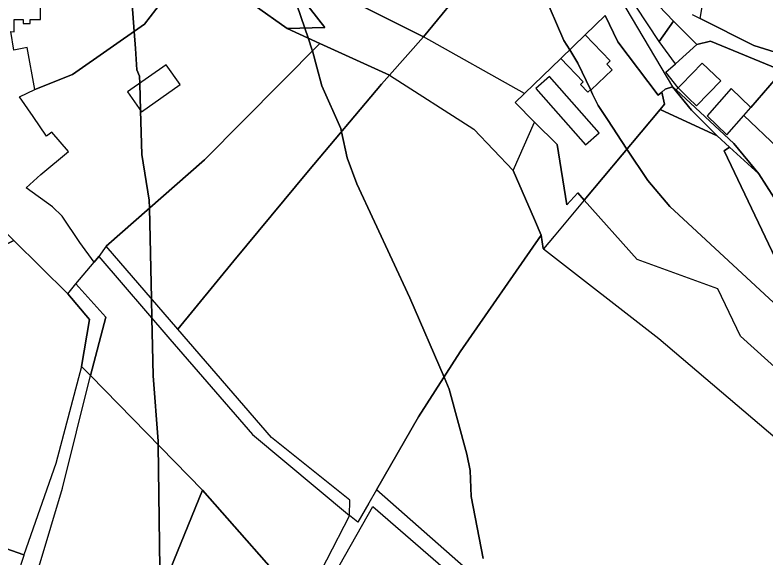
# Model space of a CAD drawing. Extents: x -477304 to -465429, y -1159113 to -1149210.
# Drawn here: x -470353 to -470157.2, y -1155441.1 to -1155299.5 of the extents above; entities that cross this region are included whole.
import ezdxf

# ---------------------------------------------------------------- set-up
doc = ezdxf.new("R2010")
doc.units = 0
for name, color, linetype in [('BPEJ_s', 7, 'Continuous'), ('orna_s', 7, 'Continuous'), ('PUPFL_s', 7, 'Continuous'), ('trav_porost_s', 7, 'Continuous'), ('voda_s', 7, 'Continuous'), ('zahrada_s', 7, 'Continuous')]:
    doc.layers.add(name, color=color, linetype=linetype)

msp = doc.modelspace()

# ---------------------------------------------------------------- linework, layer by layer
at = {"layer": 'BPEJ_s'}
for points in [[(-470230.9, -1155441.26), (-470234.09, -1155425.11), (-470234.3, -1155418.31), (-470235.15, -1155414.06), (-470239.83, -1155397.06), (-470241.14, -1155393.99), (-470250.02, -1155373.26), (-470263.84, -1155343.52), (-470266.39, -1155336.72), (-470267.89, -1155329.95), (-470268.09, -1155329.07), (-470272.97, -1155318.02), (-470274.3, -1155313.15), (-470275.47, -1155308.88), (-470275.5, -1155308.77), (-470275.52, -1155308.67), (-470276.6, -1155305.49), (-470277.48, -1155302.9), (-470281.62, -1155290.66)], [(-470281.62, -1155290.66), (-470277.48, -1155302.9), (-470276.6, -1155305.49), (-470275.52, -1155308.67), (-470275.5, -1155308.77), (-470275.47, -1155308.88), (-470274.3, -1155313.15), (-470272.97, -1155318.02), (-470268.09, -1155329.07), (-470267.89, -1155329.95), (-470266.39, -1155336.72), (-470263.84, -1155343.52), (-470250.02, -1155373.26), (-470241.14, -1155393.99), (-470239.83, -1155397.06), (-470235.15, -1155414.06), (-470234.3, -1155418.31), (-470234.09, -1155425.11), (-470230.9, -1155441.26)], [(-470144.64, -1155384.31), (-470182.25, -1155349.47), (-470187.98, -1155342.67), (-470193.43, -1155334.46), (-470198.53, -1155326.75), (-470200.94, -1155323.12), (-470202.39, -1155320.12), (-470202.94, -1155318.97), (-470206.26, -1155312.07), (-470208.36, -1155308.6), (-470209.87, -1155306.12), (-470215.39, -1155293.37)], [(-470215.39, -1155293.37), (-470209.87, -1155306.12), (-470208.36, -1155308.6), (-470206.26, -1155312.07), (-470202.94, -1155318.97), (-470202.39, -1155320.12), (-470200.94, -1155323.12), (-470198.53, -1155326.75), (-470193.43, -1155334.46), (-470187.98, -1155342.67), (-470182.25, -1155349.47), (-470144.64, -1155384.31)], [(-470322.48, -1155296.77), (-470321.95, -1155303.81), (-470321.62, -1155308.28), (-470321.21, -1155313.77), (-470320.57, -1155315.47), (-470320.51, -1155317.33), (-470320.29, -1155324.44), (-470319.93, -1155335.87), (-470318.02, -1155347.77), (-470317.97, -1155349.89), (-470317.42, -1155373.44), (-470317.3, -1155378.67), (-470317.14, -1155385.84), (-470316.96, -1155393.66), (-470315.68, -1155410.66), (-470315.67, -1155411.63), (-470315.16, -1155450.39)], [(-470315.16, -1155450.39), (-470315.67, -1155411.63), (-470315.68, -1155410.66), (-470316.96, -1155393.66), (-470317.14, -1155385.84), (-470317.3, -1155378.67), (-470317.42, -1155373.44), (-470317.97, -1155349.89), (-470318.02, -1155347.77), (-470319.93, -1155335.87), (-470320.29, -1155324.44), (-470320.51, -1155317.33), (-470320.57, -1155315.47), (-470321.21, -1155313.77), (-470321.62, -1155308.28), (-470321.95, -1155303.81), (-470322.48, -1155296.77)]]:
    msp.add_lwpolyline(points, dxfattribs=at)
at = {"layer": 'orna_s'}
for points in [[(-470209.23, -1155259.71), (-470204.44, -1155276.81), (-470199.79, -1155287.39), (-470181.52, -1155318.23), (-470183.47, -1155318.86), (-470184.38, -1155319.65), (-470185.28, -1155320.44), (-470195.8, -1155306.54), (-470199.15, -1155299.63), (-470204.37, -1155304.68), (-470210.66, -1155310.86), (-470220.17, -1155319.97), (-470246.48, -1155305.2), (-470234.74, -1155290.86), (-470232.02, -1155287.37), (-470227.67, -1155282.23), (-470213.08, -1155264.41), (-470210.16, -1155260.85)], [(-470303.62, -1155337.32), (-470273.51, -1155306.9), (-470255.39, -1155315.17), (-470257.46, -1155317.58), (-470276.48, -1155340.14), (-470295.97, -1155363.65), (-470310.53, -1155381.42), (-470329.24, -1155359.76)], [(-470176.6, -1155324.32), (-470169.91, -1155331.04), (-470184.8, -1155324.14), (-470183.66, -1155322.77), (-470184.38, -1155319.65), (-470183.47, -1155318.86), (-470181.52, -1155318.23)], [(-470176.6, -1155324.32), (-470181.52, -1155318.23), (-470180.62, -1155319.06), (-470165.54, -1155333.06), (-470159.08, -1155340.91), (-470166.73, -1155333.94), (-470169.91, -1155331.04)], [(-470163.82, -1155383.3), (-470169.76, -1155370.93), (-470190.77, -1155363.25), (-470204.58, -1155347.8), (-470184.8, -1155324.14), (-470169.91, -1155331.04), (-470166.73, -1155333.94), (-470168.11, -1155334.95), (-470154.74, -1155363.05), (-470135.31, -1155393.88), (-470133.23, -1155394.01), (-470132.42, -1155377.86), (-470128.29, -1155383.27), (-470120.74, -1155394.58), (-470104.8, -1155409.38), (-470098.94, -1155411.07), (-470093.25, -1155416.19), (-470099.42, -1155425.49), (-470112.39, -1155424.43), (-470137.14, -1155407.34)], [(-470132.42, -1155377.86), (-470133.23, -1155394.01), (-470135.31, -1155393.88), (-470154.74, -1155363.05), (-470168.11, -1155334.95), (-470166.73, -1155333.94), (-470159.08, -1155340.91), (-470151.05, -1155353.42)]]:
    msp.add_lwpolyline(points, close=True, dxfattribs=at)
at = {"layer": 'PUPFL_s'}
for points in [[(-470290.69, -1155296.95), (-470302.09, -1155279.65), (-470291.51, -1155270.34), (-470285.57, -1155285.58), (-470272.2, -1155302.79), (-470282.06, -1155302.99)], [(-470255.39, -1155315.17), (-470273.51, -1155306.9), (-470282.06, -1155302.99), (-470272.2, -1155302.79), (-470285.57, -1155285.58), (-470246.48, -1155305.2)]]:
    msp.add_lwpolyline(points, close=True, dxfattribs=at)
at = {"layer": 'trav_porost_s'}
for points in [[(-470259.31, -1155235.7), (-470258.11, -1155245.86), (-470262.87, -1155247.42), (-470260.12, -1155268.12), (-470254.94, -1155291.69), (-470234.74, -1155290.86), (-470246.48, -1155305.2), (-470285.57, -1155285.58), (-470291.51, -1155270.34), (-470286.57, -1155266.23), (-470262.49, -1155239.26)], [(-470338.51, -1155262.48), (-470316.98, -1155293.13), (-470314.85, -1155296.19), (-470319.25, -1155301.91), (-470338, -1155315.06), (-470347.88, -1155318.95), (-470349.89, -1155308.02), (-470353.3, -1155308.65), (-470354.09, -1155303.85), (-470353.22, -1155303.89), (-470353.25, -1155300.69), (-470350.89, -1155300.68), (-470350.89, -1155301.76), (-470349.1, -1155301.76), (-470349.1, -1155300.68), (-470347.43, -1155300.67), (-470346.34, -1155300.67), (-470346.37, -1155289.65), (-470347.46, -1155289.65), (-470352.22, -1155289.67), (-470364.73, -1155261.95), (-470354.92, -1155238.79)], [(-470164.58, -1155272.53), (-470158.49, -1155281.08), (-470145.7, -1155297.69), (-470131.13, -1155316.56), (-470160.37, -1155307.44), (-470174.34, -1155300.43), (-470170.65, -1155279.1)], [(-470314.85, -1155296.19), (-470307.81, -1155286.08), (-470302.09, -1155279.65), (-470290.69, -1155296.95), (-470282.06, -1155302.99), (-470273.51, -1155306.9), (-470303.62, -1155337.32), (-470329.24, -1155359.76), (-470331.19, -1155362.53), (-470332.42, -1155364), (-470336.16, -1155358.81), (-470340.74, -1155352), (-470343.21, -1155349.56), (-470350.11, -1155344.58), (-470346.29, -1155341.12), (-470339.04, -1155335.15), (-470343.39, -1155330.03), (-470344.8, -1155331.13), (-470348.31, -1155325.97), (-470351.88, -1155320.83), (-470347.88, -1155318.95), (-470338, -1155315.06), (-470319.25, -1155301.91)], [(-470175.18, -1155307.23), (-470180.81, -1155312.2), (-470185.01, -1155306.45), (-470181.28, -1155301.13)], [(-470320.07, -1155324.75), (-470309.99, -1155317.65), (-470313.63, -1155312.48), (-470323.71, -1155319.58)], [(-470161.14, -1155323.6), (-470152.91, -1155314.06), (-470137.66, -1155321.55), (-470128.69, -1155330.61), (-470125.12, -1155341.02), (-470126.25, -1155355.63), (-470125.54, -1155370.77), (-470130.34, -1155370.87), (-470154.15, -1155334.04), (-470162.98, -1155325.7)], [(-470223.12, -1155340.09), (-470217.56, -1155352.87), (-470215.8, -1155356.92), (-470236.94, -1155387.4), (-470247.76, -1155404.35), (-470258.77, -1155423.38), (-470260.75, -1155426.8), (-470263.64, -1155431.8), (-470265.75, -1155430.04), (-470265.74, -1155426.04), (-470286.1, -1155409.72), (-470310.53, -1155381.42), (-470295.97, -1155363.65), (-470276.48, -1155340.14), (-470257.46, -1155317.58), (-470255.39, -1155315.17), (-470233.39, -1155329.32)], [(-470217.56, -1155352.87), (-470223.12, -1155340.09), (-470217.56, -1155327.49), (-470211.67, -1155333.24), (-470209.1, -1155348.98), (-470206.28, -1155345.9), (-470204.58, -1155347.8), (-470212.42, -1155357.19), (-470215.21, -1155360.53), (-470215.32, -1155360.44), (-470215.8, -1155356.92)], [(-470357.3, -1155354.39), (-470353.31, -1155358.34), (-470359.61, -1155361.46), (-470390.24, -1155426.38), (-470350.7, -1155440.33), (-470350.74, -1155440.45), (-470367.89, -1155492.83), (-470377.79, -1155494.93), (-470389.37, -1155503.04), (-470424.1, -1155486.87), (-470426.56, -1155485.73), (-470413.18, -1155466.61), (-470391.55, -1155422.72), (-470361.05, -1155358.84)], [(-470212.02, -1155464.6), (-470258.77, -1155423.38), (-470247.76, -1155404.35), (-470236.94, -1155387.4), (-470215.8, -1155356.92), (-470215.32, -1155360.44), (-470215.21, -1155360.53), (-470185.13, -1155383.9), (-470150.67, -1155413.18), (-470106.72, -1155436.51), (-470132.8, -1155479.16), (-470157.03, -1155518.78), (-470157.85, -1155520.26), (-470175.77, -1155504.65), (-470205.65, -1155477.11), (-470209.11, -1155474.34)], [(-470353.31, -1155358.34), (-470339.27, -1155372.22), (-470333.56, -1155378.91), (-470335.7, -1155391.2), (-470342.4, -1155416.52), (-470350.7, -1155440.33), (-470390.24, -1155426.38), (-470359.61, -1155361.46)], [(-470265.75, -1155430.04), (-470277.79, -1155453.33), (-470304.13, -1155423.46), (-470333.32, -1155393.53), (-470329.36, -1155378.34), (-470337.12, -1155369.64), (-470332.42, -1155364), (-470331.19, -1155362.53), (-470312.68, -1155384.05), (-470291.09, -1155408.94)], [(-470329.36, -1155378.34), (-470333.32, -1155393.53), (-470335.7, -1155391.2), (-470333.56, -1155378.91), (-470339.27, -1155372.22), (-470337.12, -1155369.64)], [(-470318.11, -1155529.67), (-470335.35, -1155543.9), (-470349.14, -1155534.03), (-470337.56, -1155506.11), (-470326.65, -1155479.24), (-470315.46, -1155451.13), (-470304.13, -1155423.46), (-470277.79, -1155453.33), (-470286.38, -1155469.81), (-470294.15, -1155486.15), (-470297.86, -1155489.06), (-470301.32, -1155499), (-470314.72, -1155519.15), (-470317.31, -1155517.87)], [(-470235.47, -1155496.69), (-470273.5, -1155458.24), (-470275.62, -1155455.79), (-470259.7, -1155427.73), (-470217.09, -1155464.68), (-470216.18, -1155469.38)]]:
    msp.add_lwpolyline(points, close=True, dxfattribs=at)
for points in [[(-470151.05, -1155353.42), (-470159.08, -1155340.91), (-470165.54, -1155333.06), (-470180.62, -1155319.06), (-470180.08, -1155318.5), (-470177.43, -1155321.08), (-470175.27, -1155323.19), (-470168.99, -1155316.7), (-470173.79, -1155312.03), (-470179.25, -1155317.65), (-470180.08, -1155318.5), (-470183.28, -1155314.38), (-470180.81, -1155312.2), (-470175.18, -1155307.23), (-470171.66, -1155306.3), (-470152.91, -1155314.06), (-470161.14, -1155323.6), (-470166.28, -1155318.66), (-470172.56, -1155325.84), (-470167.42, -1155330.78), (-470162.98, -1155325.7), (-470154.15, -1155334.04)], [(-470350.05, -1155454.27), (-470340.65, -1155422.94), (-470333.32, -1155393.53), (-470304.13, -1155423.46), (-470315.46, -1155451.13)]]:
    msp.add_lwpolyline(points, dxfattribs=at)
at = {"layer": 'voda_s'}
msp.add_lwpolyline([(-470196.73, -1155284.87), (-470181.28, -1155301.13), (-470185.01, -1155306.45), (-470197.18, -1155287.88), (-470206.42, -1155259.64), (-470206.8, -1155256.75), (-470204.77, -1155254.29)], close=True, dxfattribs=at)
for points in [[(-470152.91, -1155314.06), (-470171.66, -1155306.3), (-470175.18, -1155307.23), (-470181.28, -1155301.13), (-470196.73, -1155284.87)], [(-470176.4, -1155299.39), (-470174.34, -1155300.43), (-470160.37, -1155307.44), (-470131.13, -1155316.56)]]:
    msp.add_lwpolyline(points, dxfattribs=at)
at = {"layer": 'zahrada_s'}
for points in [[(-470209.1, -1155348.98), (-470211.67, -1155333.24), (-470217.56, -1155327.49), (-470222.62, -1155322.31), (-470220.17, -1155319.97), (-470210.66, -1155310.86), (-470204.82, -1155316.9), (-470205.54, -1155317.6), (-470203.6, -1155319.61), (-470202.88, -1155318.92), (-470202.74, -1155319.06), (-470197.27, -1155313.77), (-470198.7, -1155312.29), (-470197.83, -1155311.45), (-470204.37, -1155304.68), (-470199.15, -1155299.63), (-470195.8, -1155306.54), (-470185.28, -1155320.44), (-470184.38, -1155319.65), (-470183.66, -1155322.77), (-470184.8, -1155324.14), (-470204.58, -1155347.8), (-470206.28, -1155345.9)], [(-470204.27, -1155333.41), (-470200.67, -1155330.23), (-470213.64, -1155315.51), (-470217.24, -1155318.68)]]:
    msp.add_lwpolyline(points, close=True, dxfattribs=at)

doc.saveas('drawing.dxf')
